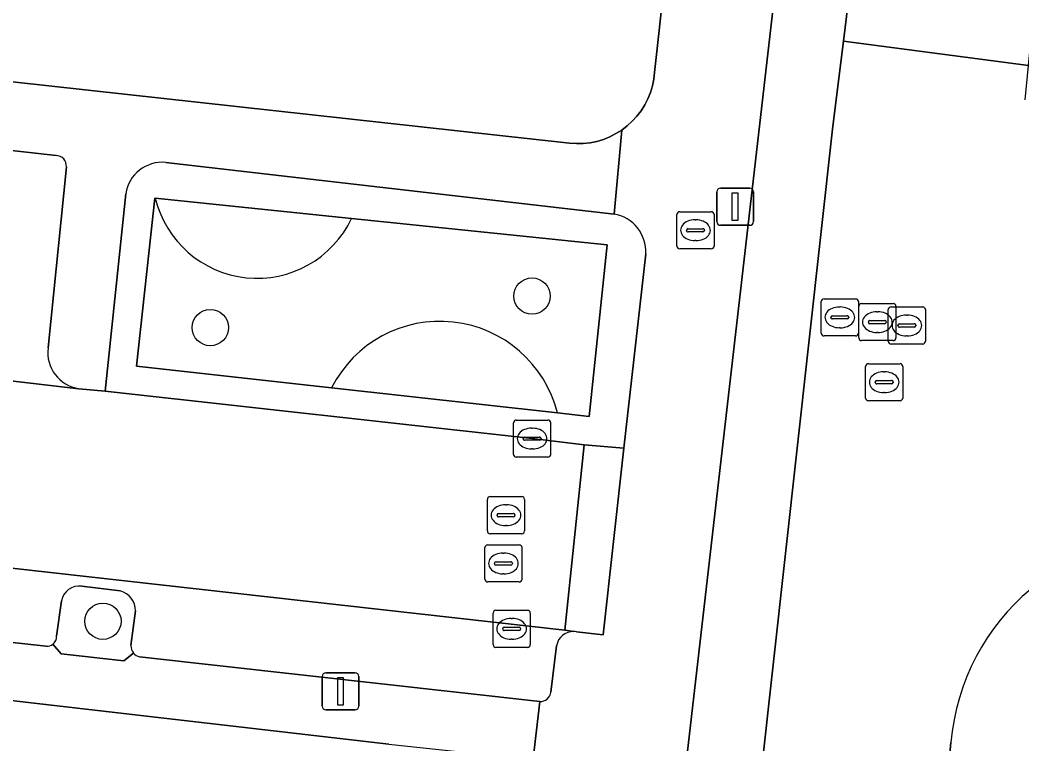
# Model space of a CAD drawing. Extents: x 161928 to 163071, y 386474 to 387428.
# Drawn here: x 162091.72 to 162118.72, y 387149.33 to 387168.84 of the extents above; entities that cross this region are included whole.
import ezdxf

# ---------------------------------------------------------------- set-up
doc = ezdxf.new("R2010")
doc.units = 0
for name, color, linetype in [('IMGEO_Boom', 7, 'Continuous'), ('IMGEO_Brandkraan', 7, 'Continuous'), ('IMGEO_Erf', 7, 'Continuous'), ('IMGEO_Groenvoorziening', 7, 'Continuous'), ('IMGEO_Kolk', 7, 'Continuous'), ('IMGEO_Lichtmast', 7, 'Continuous'), ('IMGEO_Parkeervlak_open', 7, 'Continuous'), ('IMGEO_Rijbaan_lokaal_open', 7, 'Continuous'), ('IMGEO_Rioolput', 7, 'Continuous'), ('IMGEO_Voetpad_open', 7, 'Continuous')]:
    doc.layers.add(name, color=color, linetype=linetype)

msp = doc.modelspace()

# ---------------------------------------------------------------- linework, layer by layer
at = {"layer": 'IMGEO_Boom'}
for centre in [(162105.518, 387161.404), (162096.847, 387160.555), (162093.952, 387152.638)]:
    msp.add_circle(centre, 0.489, dxfattribs=at)
at = {"layer": 'IMGEO_Brandkraan'}
for p, q in [((162109.498, 387163.678), (162110.35, 387163.678)), ((162109.423, 387162.752), (162109.423, 387163.604)), ((162109.911, 387163.458), (162109.936, 387163.458)), ((162110.424, 387163.604), (162110.424, 387162.752)), ((162109.682, 387163.172), (162109.682, 387163.184)), ((162110.12, 387163.135), (162109.722, 387163.135)), ((162109.725, 387163.221), (162110.123, 387163.221)), ((162110.166, 387163.184), (162110.166, 387163.172)), ((162109.934, 387162.898), (162109.909, 387162.898)), ((162110.35, 387162.678), (162109.498, 387162.678))]:
    msp.add_line(p, q, dxfattribs=at)
for points in [[(162109.498, 387163.678), (162110.35, 387163.678)], [(162109.423, 387162.752), (162109.423, 387163.604)], [(162110.424, 387163.604), (162110.424, 387162.752)], [(162110.35, 387162.678), (162109.498, 387162.678)]]:
    msp.add_lwpolyline(points, dxfattribs=at)
for centre, radius, start, end in [((162109.5, 387163.602), 0.0765, 91.552, 178.448), ((162109.5, 387163.602), 0.0765, 91.552, 178.448), ((162110.348, 387163.602), 0.0765, 1.552, 88.448), ((162110.348, 387163.602), 0.0765, 1.552, 88.448), ((162109.722, 387163.181), 0.0403, 85.8775, 175.7526), ((162109.719, 387163.171), 0.0366, 178.938, 274.7102), ((162110.123, 387163.178), 0.043, 264.8664, 352.4533), ((162110.127, 387163.183), 0.0386, 1.7309, 96.639), ((162109.5, 387162.754), 0.0765, 181.552, 268.448), ((162109.5, 387162.754), 0.0765, 181.552, 268.448), ((162110.348, 387162.754), 0.0765, 271.552, 358.448), ((162110.348, 387162.754), 0.0765, 271.552, 358.448)]:
    msp.add_arc(centre, radius, start, end, dxfattribs=at)
for centre, major_axis, ratio, start_param, end_param in [((162109.91, 387163.178), (-0.387, 0.002), 0.722429, 4.712389, 7.853982), ((162109.935, 387163.178), (-0.39, 0.002), 0.717154, 1.570796, 4.712389)]:
    msp.add_ellipse(centre, major_axis=major_axis, ratio=ratio, start_param=start_param, end_param=end_param, dxfattribs=at)
at = {"layer": 'IMGEO_Erf'}
for points in [[(162067.599, 387169.823), (162106.527, 387165.525), (162106.712, 387165.513), (162106.897, 387165.517), (162107.081, 387165.538), (162107.263, 387165.575), (162107.44, 387165.629), (162107.612, 387165.698), (162107.777, 387165.782), (162107.934, 387165.88), (162108.081, 387165.992), (162108.218, 387166.117), (162108.343, 387166.254), (162108.456, 387166.401), (162108.555, 387166.557), (162108.639, 387166.722), (162108.709, 387166.894), (162108.763, 387167.071), (162108.8, 387167.253), (162108.814, 387167.351), (162109.099, 387169.955), (162110.193, 387179.937), (162111.295, 387189.434)], [(162101.657, 387149.324), (162065.287, 387153.527), (162064.967, 387150.52), (162071.144, 387149.814), (162077.175, 387149.124)]]:
    msp.add_lwpolyline(points, dxfattribs=at)
at = {"layer": 'IMGEO_Groenvoorziening'}
for points in [[(162107.727, 387163.616), (162095.646, 387165.007)], [(162094.567, 387164.159), (162094.013, 387158.842), (162105.52, 387157.562), (162106.921, 387157.393), (162107.995, 387157.306), (162108.584, 387162.546)], [(162095.364, 387164.042), (162095.35, 387164.044), (162094.861, 387159.518), (162100.116, 387158.933)], [(162100.654, 387163.495), (162095.364, 387164.042)], [(162106.204, 387158.255), (162107.054, 387158.16), (162107.545, 387162.783), (162100.654, 387163.495)], [(162100.116, 387158.933), (162106.204, 387158.255)], [(162094.415, 387153.455), (162093.382, 387153.582)], [(162092.836, 387153.188), (162092.705, 387152.24)], [(162094.709, 387151.985), (162094.83, 387152.916)], [(162092.605, 387152.021), (162092.828, 387151.764), (162094.514, 387151.575), (162094.779, 387151.779)]]:
    msp.add_lwpolyline(points, dxfattribs=at)
msp.add_lwpolyline([(162106.204, 387158.255), (162100.116, 387158.933), (162094.861, 387159.518), (162095.35, 387164.044), (162095.364, 387164.042), (162100.654, 387163.495), (162107.545, 387162.783), (162107.054, 387158.16)], close=True, dxfattribs=at)
for centre, radius, start, end in [((162095.554, 387164.013), 0.998, 84.7175, 171.611), ((162098.106, 387164.705), 2.821, 193.6017, 334.5912), ((162098.106, 387164.705), 2.821, 193.6017, 334.5912), ((162107.546, 387162.593), 1.039, 357.4323, 79.9526), ((162103.033, 387157.453), 3.271, 14.1953, 153.0954), ((162103.033, 387157.453), 3.271, 14.1953, 153.0954), ((162093.309, 387153.107), 0.48, 81.3061, 170.3232), ((162094.283, 387152.924), 0.547, 359.1184, 76.0701), ((162092.454, 387152.222), 0.252, 306.8761, 4.039), ((162094.998, 387151.968), 0.29, 176.7241, 220.812)]:
    msp.add_arc(centre, radius, start, end, dxfattribs=at)
at = {"layer": 'IMGEO_Kolk'}
for p, q in [((162105.094, 387158.062), (162105.946, 387158.062)), ((162105.019, 387157.136), (162105.019, 387157.988)), ((162105.507, 387157.842), (162105.532, 387157.842)), ((162106.02, 387157.988), (162106.02, 387157.136)), ((162105.278, 387157.556), (162105.278, 387157.568)), ((162105.716, 387157.519), (162105.318, 387157.519)), ((162105.321, 387157.605), (162105.719, 387157.605)), ((162105.762, 387157.568), (162105.762, 387157.556)), ((162105.53, 387157.282), (162105.505, 387157.282)), ((162105.946, 387157.062), (162105.094, 387157.062)), ((162104.543, 387152.935), (162105.395, 387152.935)), ((162104.468, 387152.009), (162104.468, 387152.861)), ((162104.956, 387152.715), (162104.981, 387152.715)), ((162105.469, 387152.861), (162105.469, 387152.009)), ((162104.727, 387152.429), (162104.727, 387152.441)), ((162105.165, 387152.392), (162104.767, 387152.392)), ((162104.77, 387152.478), (162105.168, 387152.478)), ((162105.211, 387152.441), (162105.211, 387152.429)), ((162104.979, 387152.155), (162104.954, 387152.155)), ((162105.395, 387151.935), (162104.543, 387151.935))]:
    msp.add_line(p, q, dxfattribs=at)
for points in [[(162105.094, 387158.062), (162105.946, 387158.062)], [(162105.019, 387157.136), (162105.019, 387157.988)], [(162106.02, 387157.988), (162106.02, 387157.136)], [(162105.946, 387157.062), (162105.094, 387157.062)], [(162104.543, 387152.935), (162105.395, 387152.935)], [(162104.468, 387152.009), (162104.468, 387152.861)], [(162105.469, 387152.861), (162105.469, 387152.009)], [(162105.395, 387151.935), (162104.543, 387151.935)]]:
    msp.add_lwpolyline(points, dxfattribs=at)
for centre, radius, start, end in [((162105.096, 387157.986), 0.0765, 91.552, 178.448), ((162105.096, 387157.986), 0.0765, 91.552, 178.448), ((162105.944, 387157.986), 0.0765, 1.552, 88.448), ((162105.944, 387157.986), 0.0765, 1.552, 88.448), ((162105.318, 387157.565), 0.0403, 85.8775, 175.7526), ((162105.315, 387157.555), 0.0366, 178.938, 274.7102), ((162105.719, 387157.562), 0.043, 264.8664, 352.4533), ((162105.723, 387157.567), 0.0386, 1.7309, 96.639), ((162105.096, 387157.138), 0.0765, 181.552, 268.448), ((162105.096, 387157.138), 0.0765, 181.552, 268.448), ((162105.944, 387157.138), 0.0765, 271.552, 358.448), ((162105.944, 387157.138), 0.0765, 271.552, 358.448), ((162104.545, 387152.859), 0.0765, 91.552, 178.448), ((162104.545, 387152.859), 0.0765, 91.552, 178.448), ((162105.393, 387152.859), 0.0765, 1.552, 88.448), ((162105.393, 387152.859), 0.0765, 1.552, 88.448), ((162104.767, 387152.438), 0.0403, 85.8775, 175.7526), ((162104.764, 387152.428), 0.0366, 178.938, 274.7102), ((162105.168, 387152.435), 0.043, 264.8664, 352.4533), ((162105.172, 387152.44), 0.0386, 1.7309, 96.639), ((162104.545, 387152.011), 0.0765, 181.552, 268.448), ((162104.545, 387152.011), 0.0765, 181.552, 268.448), ((162105.393, 387152.011), 0.0765, 271.552, 358.448), ((162105.393, 387152.011), 0.0765, 271.552, 358.448)]:
    msp.add_arc(centre, radius, start, end, dxfattribs=at)
for centre, major_axis, ratio, start_param, end_param in [((162105.506, 387157.562), (-0.387, 0.002), 0.722429, 4.712389, 7.853982), ((162105.531, 387157.562), (-0.39, 0.002), 0.717154, 1.570796, 4.712389), ((162104.955, 387152.435), (-0.387, 0.002), 0.722429, 4.712389, 7.853982), ((162104.98, 387152.435), (-0.39, 0.002), 0.717154, 1.570796, 4.712389)]:
    msp.add_ellipse(centre, major_axis=major_axis, ratio=ratio, start_param=start_param, end_param=end_param, dxfattribs=at)
at = {"layer": 'IMGEO_Lichtmast'}
for p, q in [((162110.596, 387164.312), (162111.386, 387164.312)), ((162111.386, 387164.312), (162110.596, 387164.312)), ((162110.496, 387163.412), (162110.496, 387164.212)), ((162110.496, 387164.212), (162110.496, 387163.412)), ((162111.486, 387164.212), (162111.486, 387163.412)), ((162111.486, 387163.412), (162111.486, 387164.212)), ((162111.386, 387163.312), (162110.596, 387163.312)), ((162110.596, 387163.312), (162111.386, 387163.312)), ((162099.861, 387150.349), (162099.861, 387151.149)), ((162099.861, 387151.149), (162099.861, 387150.349)), ((162099.961, 387151.249), (162100.751, 387151.249)), ((162100.751, 387151.249), (162099.961, 387151.249)), ((162100.851, 387151.149), (162100.851, 387150.349)), ((162100.851, 387150.349), (162100.851, 387151.149)), ((162100.751, 387150.249), (162099.961, 387150.249)), ((162099.961, 387150.249), (162100.751, 387150.249))]:
    msp.add_line(p, q, dxfattribs=at)
for points in [[(162110.916, 387164.187), (162111.066, 387164.187), (162111.066, 387163.437), (162110.916, 387163.437), (162110.916, 387164.187)], [(162100.281, 387151.124), (162100.431, 387151.124), (162100.431, 387150.374), (162100.281, 387150.374), (162100.281, 387151.124)]]:
    msp.add_lwpolyline(points, dxfattribs=at)
for centre, start, end in [((162110.596, 387164.212), 90, 180), ((162110.596, 387164.212), 90, 180), ((162111.386, 387164.212), 0, 90), ((162111.386, 387164.212), 360, 90), ((162110.596, 387163.412), 180, 270), ((162110.596, 387163.412), 180, 270), ((162111.386, 387163.412), 270, 0), ((162111.386, 387163.412), 270, 0), ((162099.961, 387151.149), 90, 180), ((162099.961, 387151.149), 90, 180), ((162100.751, 387151.149), 0, 90), ((162100.751, 387151.149), 360, 90), ((162099.961, 387150.349), 180, 270), ((162099.961, 387150.349), 180, 270), ((162100.751, 387150.349), 270, 0), ((162100.751, 387150.349), 270, 0)]:
    msp.add_arc(centre, 0.1, start, end, dxfattribs=at)
at = {"layer": 'IMGEO_Parkeervlak_open'}
for points in [[(162092.688, 387165.193), (162070.759, 387167.651)], [(162068.446, 387166.156), (162068.006, 387161.869), (162093.301, 387158.906)], [(162092.474, 387160.007), (162092.967, 387164.887)], [(162106.644, 387152.363), (162106.404, 387152.399), (162067.767, 387156.725)], [(162093.382, 387153.582), (162094.415, 387153.455)], [(162081.643, 387153.148), (162092.427, 387151.971)], [(162092.705, 387152.24), (162092.836, 387153.188)], [(162094.83, 387152.916), (162094.709, 387151.985)], [(162106.025, 387150.723), (162106.18, 387151.977)], [(162094.941, 387151.681), (162105.727, 387150.475)]]:
    msp.add_lwpolyline(points, dxfattribs=at)
for centre, radius, start, end in [((162092.689, 387164.914), 0.279, 354.4593, 90.2556), ((162093.454, 387159.882), 0.987, 172.7075, 261.1156), ((162093.309, 387153.107), 0.48, 81.3061, 170.3232), ((162094.283, 387152.924), 0.547, 359.1184, 76.0701), ((162106.631, 387151.906), 0.457, 88.424, 171.0899), ((162092.454, 387152.222), 0.252, 306.8761, 4.039), ((162092.453, 387152.22), 0.25, 263.9895, 307.3905), ((162094.998, 387151.968), 0.29, 176.7241, 220.812), ((162095.008, 387151.975), 0.301, 220.51, 257.1473), ((162105.737, 387150.766), 0.291, 267.9961, 351.5394)]:
    msp.add_arc(centre, radius, start, end, dxfattribs=at)
at = {"layer": 'IMGEO_Rijbaan_lokaal_open'}
msp.add_lwpolyline([(162126.448, 387235.259), (162128.563, 387254.234), (162130.777, 387274.349), (162125.812, 387274.929), (162125.677, 387273.645), (162125.041, 387267.693), (162124.036, 387258.734), (162123.853, 387257.116), (162123.558, 387254.485), (162117.072, 387196.521), (162116.857, 387194.692), (162116.195, 387188.705), (162116.121, 387188.038), (162114.042, 387169.308), (162113.916, 387168.273), (162118.898, 387167.619), (162118.995, 387168.628), (162119.765, 387175.585)], close=True, dxfattribs=at)
for points in [[(162118.805, 387166.694), (162118.898, 387167.619), (162113.916, 387168.273), (162113.623, 387165.985), (162111.693, 387148.544), (162116.674, 387147.954), (162116.771, 387148.966), (162116.808, 387149.369)], [(162094.013, 387158.842), (162093.301, 387158.906), (162068.006, 387161.869), (162067.51, 387157.036)], [(162067.767, 387156.725), (162106.404, 387152.399), (162106.921, 387157.393), (162105.52, 387157.562), (162094.013, 387158.842)], [(162107.995, 387157.306), (162106.921, 387157.393), (162106.404, 387152.399), (162106.644, 387152.363)], [(162106.719, 387152.355), (162107.435, 387152.272), (162107.995, 387157.306)]]:
    msp.add_lwpolyline(points, dxfattribs=at)
for centre, radius, start, end in [((162122.863, 387148.85), 6.077, 85.1058, 175.1046), ((162106.643, 387151.995), 0.368, 78.0329, 89.79)]:
    msp.add_arc(centre, radius, start, end, dxfattribs=at)
at = {"layer": 'IMGEO_Rioolput'}
for p, q in [((162113.313, 387160.404), (162113.313, 387161.256)), ((162113.388, 387161.33), (162114.24, 387161.33)), ((162114.314, 387161.256), (162114.314, 387160.404)), ((162113.801, 387161.11), (162113.826, 387161.11)), ((162114.324, 387160.277), (162114.324, 387161.129)), ((162114.399, 387161.203), (162115.251, 387161.203)), ((162114.812, 387160.983), (162114.837, 387160.983)), ((162115.12, 387160.186), (162115.12, 387161.038)), ((162115.195, 387161.112), (162116.047, 387161.112)), ((162115.325, 387161.129), (162115.325, 387160.277)), ((162116.121, 387161.038), (162116.121, 387160.186)), ((162113.572, 387160.824), (162113.572, 387160.836)), ((162114.01, 387160.787), (162113.612, 387160.787)), ((162113.615, 387160.873), (162114.013, 387160.873)), ((162114.056, 387160.836), (162114.056, 387160.824)), ((162114.583, 387160.697), (162114.583, 387160.709)), ((162114.626, 387160.746), (162115.024, 387160.746)), ((162115.067, 387160.709), (162115.067, 387160.697)), ((162115.608, 387160.892), (162115.633, 387160.892)), ((162113.824, 387160.55), (162113.799, 387160.55)), ((162115.021, 387160.66), (162114.623, 387160.66)), ((162115.379, 387160.606), (162115.379, 387160.618)), ((162115.817, 387160.569), (162115.419, 387160.569)), ((162115.422, 387160.655), (162115.82, 387160.655)), ((162115.863, 387160.618), (162115.863, 387160.606)), ((162114.24, 387160.33), (162113.388, 387160.33)), ((162115.251, 387160.203), (162114.399, 387160.203)), ((162114.835, 387160.423), (162114.81, 387160.423)), ((162115.631, 387160.332), (162115.606, 387160.332)), ((162116.047, 387160.112), (162115.195, 387160.112)), ((162114.509, 387158.656), (162114.509, 387159.508)), ((162114.584, 387159.582), (162115.436, 387159.582)), ((162114.997, 387159.362), (162115.022, 387159.362)), ((162115.51, 387159.508), (162115.51, 387158.656)), ((162114.768, 387159.076), (162114.768, 387159.088)), ((162114.811, 387159.125), (162115.209, 387159.125)), ((162115.252, 387159.088), (162115.252, 387159.076)), ((162115.206, 387159.039), (162114.808, 387159.039)), ((162115.436, 387158.582), (162114.584, 387158.582)), ((162115.02, 387158.802), (162114.995, 387158.802)), ((162104.315, 387155.073), (162104.315, 387155.925)), ((162104.39, 387155.999), (162105.242, 387155.999)), ((162105.316, 387155.925), (162105.316, 387155.073)), ((162104.803, 387155.779), (162104.828, 387155.779)), ((162104.574, 387155.493), (162104.574, 387155.505)), ((162105.012, 387155.456), (162104.614, 387155.456)), ((162104.617, 387155.542), (162105.015, 387155.542)), ((162105.058, 387155.505), (162105.058, 387155.493)), ((162104.826, 387155.219), (162104.801, 387155.219)), ((162105.242, 387154.999), (162104.39, 387154.999)), ((162104.246, 387153.771), (162104.246, 387154.623)), ((162104.321, 387154.697), (162105.173, 387154.697)), ((162105.247, 387154.623), (162105.247, 387153.771)), ((162104.548, 387154.24), (162104.946, 387154.24)), ((162104.734, 387154.477), (162104.759, 387154.477)), ((162104.505, 387154.191), (162104.505, 387154.203)), ((162104.943, 387154.154), (162104.545, 387154.154)), ((162104.989, 387154.203), (162104.989, 387154.191)), ((162105.173, 387153.697), (162104.321, 387153.697)), ((162104.757, 387153.917), (162104.732, 387153.917))]:
    msp.add_line(p, q, dxfattribs=at)
for points in [[(162113.313, 387160.404), (162113.313, 387161.256)], [(162113.388, 387161.33), (162114.24, 387161.33)], [(162114.314, 387161.256), (162114.314, 387160.404)], [(162114.324, 387160.277), (162114.324, 387161.129)], [(162114.399, 387161.203), (162115.251, 387161.203)], [(162115.12, 387160.186), (162115.12, 387161.038)], [(162115.195, 387161.112), (162116.047, 387161.112)], [(162115.325, 387161.129), (162115.325, 387160.277)], [(162116.121, 387161.038), (162116.121, 387160.186)], [(162114.24, 387160.33), (162113.388, 387160.33)], [(162115.251, 387160.203), (162114.399, 387160.203)], [(162116.047, 387160.112), (162115.195, 387160.112)], [(162114.509, 387158.656), (162114.509, 387159.508)], [(162114.584, 387159.582), (162115.436, 387159.582)], [(162115.51, 387159.508), (162115.51, 387158.656)], [(162115.436, 387158.582), (162114.584, 387158.582)], [(162104.315, 387155.073), (162104.315, 387155.925)], [(162104.39, 387155.999), (162105.242, 387155.999)], [(162105.316, 387155.925), (162105.316, 387155.073)], [(162105.242, 387154.999), (162104.39, 387154.999)], [(162104.246, 387153.771), (162104.246, 387154.623)], [(162104.321, 387154.697), (162105.173, 387154.697)], [(162105.247, 387154.623), (162105.247, 387153.771)], [(162105.173, 387153.697), (162104.321, 387153.697)]]:
    msp.add_lwpolyline(points, dxfattribs=at)
for centre, radius, start, end in [((162113.39, 387161.254), 0.0765, 91.552, 178.448), ((162113.39, 387161.254), 0.0765, 91.552, 178.448), ((162114.238, 387161.254), 0.0765, 1.552, 88.448), ((162114.238, 387161.254), 0.0765, 1.552, 88.448), ((162114.401, 387161.127), 0.0765, 91.552, 178.448), ((162114.401, 387161.127), 0.0765, 91.552, 178.448), ((162115.197, 387161.036), 0.0765, 91.552, 178.448), ((162115.197, 387161.036), 0.0765, 91.552, 178.448), ((162115.249, 387161.127), 0.0765, 1.552, 88.448), ((162115.249, 387161.127), 0.0765, 1.552, 88.448), ((162116.045, 387161.036), 0.0765, 1.552, 88.448), ((162116.045, 387161.036), 0.0765, 1.552, 88.448), ((162113.612, 387160.833), 0.0403, 85.8775, 175.7526), ((162113.609, 387160.823), 0.0366, 178.938, 274.7102), ((162114.013, 387160.83), 0.043, 264.8664, 352.4533), ((162114.017, 387160.835), 0.0386, 1.7309, 96.639), ((162114.623, 387160.706), 0.0403, 85.8775, 175.7526), ((162115.028, 387160.708), 0.0386, 1.7309, 96.639), ((162114.62, 387160.696), 0.0366, 178.938, 274.7102), ((162115.024, 387160.703), 0.043, 264.8664, 352.4533), ((162115.419, 387160.615), 0.0403, 85.8775, 175.7526), ((162115.416, 387160.605), 0.0366, 178.938, 274.7102), ((162115.82, 387160.612), 0.043, 264.8664, 352.4533), ((162115.824, 387160.617), 0.0386, 1.7309, 96.639), ((162113.39, 387160.406), 0.0765, 181.552, 268.448), ((162113.39, 387160.406), 0.0765, 181.552, 268.448), ((162114.238, 387160.406), 0.0765, 271.552, 358.448), ((162114.238, 387160.406), 0.0765, 271.552, 358.448), ((162114.401, 387160.279), 0.0765, 181.552, 268.448), ((162114.401, 387160.279), 0.0765, 181.552, 268.448), ((162115.197, 387160.188), 0.0765, 181.552, 268.448), ((162115.197, 387160.188), 0.0765, 181.552, 268.448), ((162115.249, 387160.279), 0.0765, 271.552, 358.448), ((162115.249, 387160.279), 0.0765, 271.552, 358.448), ((162116.045, 387160.188), 0.0765, 271.552, 358.448), ((162116.045, 387160.188), 0.0765, 271.552, 358.448), ((162114.586, 387159.506), 0.0765, 91.552, 178.448), ((162114.586, 387159.506), 0.0765, 91.552, 178.448), ((162115.434, 387159.506), 0.0765, 1.552, 88.448), ((162115.434, 387159.506), 0.0765, 1.552, 88.448), ((162114.808, 387159.085), 0.0403, 85.8775, 175.7526), ((162115.213, 387159.087), 0.0386, 1.7309, 96.639), ((162114.805, 387159.075), 0.0366, 178.938, 274.7102), ((162115.209, 387159.082), 0.043, 264.8664, 352.4533), ((162114.586, 387158.658), 0.0765, 181.552, 268.448), ((162114.586, 387158.658), 0.0765, 181.552, 268.448), ((162115.434, 387158.658), 0.0765, 271.552, 358.448), ((162115.434, 387158.658), 0.0765, 271.552, 358.448), ((162104.392, 387155.923), 0.0765, 91.552, 178.448), ((162104.392, 387155.923), 0.0765, 91.552, 178.448), ((162105.24, 387155.923), 0.0765, 1.552, 88.448), ((162105.24, 387155.923), 0.0765, 1.552, 88.448), ((162104.614, 387155.502), 0.0403, 85.8775, 175.7526), ((162104.611, 387155.492), 0.0366, 178.938, 274.7102), ((162105.015, 387155.499), 0.043, 264.8664, 352.4533), ((162105.019, 387155.504), 0.0386, 1.7309, 96.639), ((162104.392, 387155.075), 0.0765, 181.552, 268.448), ((162104.392, 387155.075), 0.0765, 181.552, 268.448), ((162105.24, 387155.075), 0.0765, 271.552, 358.448), ((162105.24, 387155.075), 0.0765, 271.552, 358.448), ((162104.323, 387154.621), 0.0765, 91.552, 178.448), ((162104.323, 387154.621), 0.0765, 91.552, 178.448), ((162105.171, 387154.621), 0.0765, 1.552, 88.448), ((162105.171, 387154.621), 0.0765, 1.552, 88.448), ((162104.545, 387154.2), 0.0403, 85.8775, 175.7526), ((162104.95, 387154.202), 0.0386, 1.7309, 96.639), ((162104.542, 387154.19), 0.0366, 178.938, 274.7102), ((162104.946, 387154.197), 0.043, 264.8664, 352.4533), ((162104.323, 387153.773), 0.0765, 181.552, 268.448), ((162104.323, 387153.773), 0.0765, 181.552, 268.448), ((162105.171, 387153.773), 0.0765, 271.552, 358.448), ((162105.171, 387153.773), 0.0765, 271.552, 358.448)]:
    msp.add_arc(centre, radius, start, end, dxfattribs=at)
for centre, major_axis, ratio, start_param, end_param in [((162113.8, 387160.83), (-0.387, 0.002), 0.722429, 4.712389, 7.853982), ((162113.825, 387160.83), (-0.39, 0.002), 0.717154, 1.570796, 4.712389), ((162114.811, 387160.703), (-0.387, 0.002), 0.722429, 4.712389, 7.853982), ((162114.836, 387160.703), (-0.39, 0.002), 0.717154, 1.570796, 4.712389), ((162115.607, 387160.612), (-0.387, 0.002), 0.722429, 4.712389, 7.853982), ((162115.632, 387160.612), (-0.39, 0.002), 0.717154, 1.570796, 4.712389), ((162114.996, 387159.082), (-0.387, 0.002), 0.722429, 4.712389, 7.853982), ((162115.021, 387159.082), (-0.39, 0.002), 0.717154, 1.570796, 4.712389), ((162104.802, 387155.499), (-0.387, 0.002), 0.722429, 4.712389, 7.853982), ((162104.827, 387155.499), (-0.39, 0.002), 0.717154, 1.570796, 4.712389), ((162104.733, 387154.197), (-0.387, 0.002), 0.722429, 4.712389, 7.853982), ((162104.758, 387154.197), (-0.39, 0.002), 0.717154, 1.570796, 4.712389)]:
    msp.add_ellipse(centre, major_axis=major_axis, ratio=ratio, start_param=start_param, end_param=end_param, dxfattribs=at)
at = {"layer": 'IMGEO_Voetpad_open'}
for points in [[(162114.072, 387233.552), (162113.903, 387232.017), (162109.887, 387195.59), (162109.7, 387194.065), (162109.367, 387191.043), (162109.166, 387189.675), (162111.295, 387189.434), (162110.193, 387179.937), (162109.099, 387169.955), (162108.814, 387167.351), (162108.8, 387167.253), (162108.763, 387167.071), (162108.709, 387166.894), (162108.639, 387166.722), (162108.555, 387166.557), (162108.456, 387166.401), (162108.343, 387166.254), (162108.218, 387166.117), (162108.081, 387165.992), (162107.934, 387165.88), (162107.727, 387163.616)], [(162104.803, 387105.513), (162109.419, 387146.635), (162112.13, 387170.209), (162112.905, 387177.165), (162114.06, 387187.522)], [(162112.13, 387170.209), (162109.419, 387146.635)], [(162067.599, 387169.823), (162067.195, 387169.868), (162067.023, 387167.532), (162065.287, 387153.527), (162101.657, 387149.324), (162104.854, 387148.982)], [(162095.646, 387165.007), (162107.727, 387163.616), (162107.934, 387165.88), (162107.777, 387165.782), (162107.612, 387165.698), (162107.44, 387165.629), (162107.263, 387165.575), (162107.081, 387165.538), (162106.897, 387165.517), (162106.712, 387165.513), (162106.527, 387165.525), (162067.599, 387169.823)], [(162113.916, 387168.273), (162114.042, 387169.308)], [(162111.539, 387147.169), (162111.674, 387148.373), (162111.693, 387148.544), (162113.623, 387165.985), (162113.916, 387168.273)], [(162070.759, 387167.651), (162092.688, 387165.193)], [(162092.967, 387164.887), (162092.474, 387160.007)], [(162093.301, 387158.906), (162094.013, 387158.842), (162094.567, 387164.159)], [(162108.584, 387162.546), (162107.995, 387157.306), (162107.435, 387152.272), (162106.719, 387152.355)], [(162092.427, 387151.971), (162081.643, 387153.148)], [(162094.779, 387151.779), (162094.514, 387151.575), (162092.828, 387151.764), (162092.605, 387152.021)], [(162106.18, 387151.977), (162106.025, 387150.723)], [(162105.532, 387148.778), (162105.727, 387150.475), (162094.941, 387151.681)], [(162105.727, 387150.475), (162105.532, 387148.778)], [(162116.808, 387149.369), (162116.771, 387148.966), (162123.88, 387148.169)]]:
    msp.add_lwpolyline(points, dxfattribs=at)
for centre, radius, start, end in [((162092.689, 387164.914), 0.279, 354.4593, 90.2556), ((162095.554, 387164.013), 0.998, 84.7175, 171.611), ((162107.546, 387162.593), 1.039, 357.4323, 79.9526), ((162093.454, 387159.882), 0.987, 172.7075, 261.1156), ((162122.863, 387148.85), 6.077, 85.1058, 175.1046), ((162106.631, 387151.906), 0.457, 88.424, 171.0899), ((162106.643, 387151.995), 0.368, 78.0329, 89.79), ((162092.453, 387152.22), 0.25, 263.9895, 307.3905), ((162095.008, 387151.975), 0.301, 220.51, 257.1473), ((162105.737, 387150.766), 0.291, 267.9961, 351.5394)]:
    msp.add_arc(centre, radius, start, end, dxfattribs=at)

doc.saveas('drawing.dxf')
